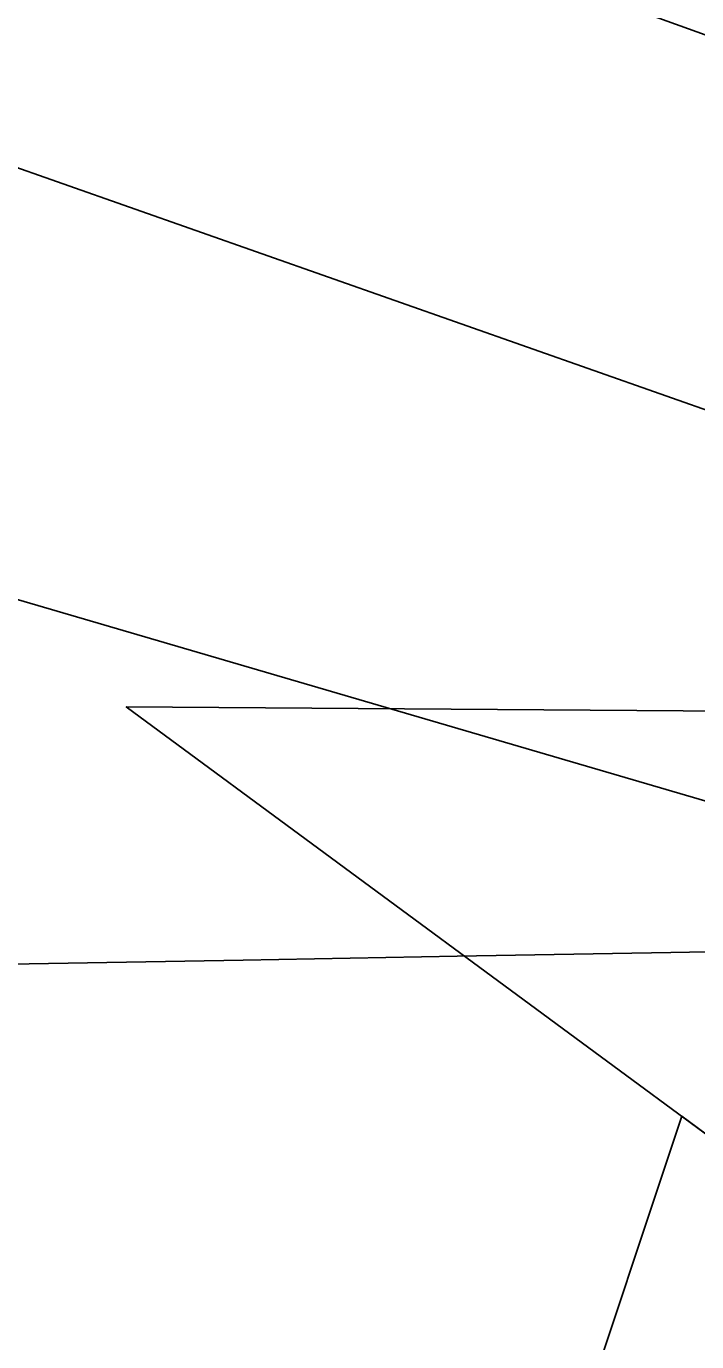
# Model space of a CAD drawing. Extents: x 3823584 to 3861785, y 301729 to 327625.
# Drawn here: x 3853251.6 to 3853316.6, y 319629 to 319756.6 of the extents above; entities that cross this region are included whole.
import ezdxf

# ---------------------------------------------------------------- set-up
doc = ezdxf.new("R2010")
doc.units = 0
for name, color, linetype in [('V-CHAN-NAID', 7, 'Continuous'), ('V-GRID-MAJR', 7, 'Continuous'), ('V-RIVR-EDGE', 7, 'Continuous'), ('V-TOPO-DPTH', 7, 'Continuous'), ('V-TOPO-MINR', 7, 'Continuous')]:
    doc.layers.add(name, color=color, linetype=linetype)

msp = doc.modelspace()

# ---------------------------------------------------------------- linework, layer by layer
at = {"layer": 'V-CHAN-NAID'}
msp.add_lwpolyline([(3853337.81, 319690.064), (3853261.319, 319690.606), (3853322.884, 319645.207)], dxfattribs=at)
msp.add_lwpolyline([(3853356.244, 319631.936), (3853294.041, 319587.414), (3853315.167, 319650.897), (3853322.884, 319645.207), (3853323.519, 319644.243), (3853324.9020000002, 319642.384), (3853326.115, 319640.968), (3853327.5810000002, 319639.465), (3853328.97, 319638.214), (3853330.424, 319637.058), (3853331.827, 319636.071), (3853333.505, 319635.03500000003), (3853335.219, 319634.124), (3853337.0100000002, 319633.313), (3853338.4560000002, 319632.757), (3853340.0840000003, 319632.228), (3853342.31, 319631.664), (3853343.842, 319631.377), (3853345.867, 319631.12), (3853347.404, 319631.016), (3853349.265, 319630.994), (3853350.954, 319631.072), (3853352.664, 319631.248), (3853354.566, 319631.559)], close=True, dxfattribs=at)
at = {"layer": 'V-GRID-MAJR'}
msp.add_spline([(3827642.978, 319275.864), (3832951.406, 319355.783), (3838259.823, 319436.473), (3843568.228, 319517.936), (3848876.6210000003, 319600.17), (3854185.002, 319683.177), (3859493.3710000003, 319766.956), (3859493.372, 319766.956)], degree=3, dxfattribs=at)
at = {"layer": 'V-RIVR-EDGE'}
msp.add_spline([(3842841.53946351, 321100.2444347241), (3842868.291653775, 321083.9189782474), (3842887.6892579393, 321072.7014419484), (3842926.4988761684, 321056.09393629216), (3842950.7443803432, 321041.4649776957), (3842972.070096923, 321024.41507115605), (3842988.05147549, 321006.4071125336), (3843009.861621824, 320988.87037459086), (3843033.1286598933, 320971.33003417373), (3843055.431641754, 320956.7058788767), (3843078.7166921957, 320946.44999713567), (3843098.1263046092, 320940.08876662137), (3843142.744276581, 320915.69676181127), (3843156.320317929, 320906.9217883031), (3843166.981374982, 320897.6683891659), (3843193.6586345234, 320884.49031818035), (3843216.4556527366, 320873.2643761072), (3843237.304144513, 320859.61508444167), (3843254.7616280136, 320849.3736125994), (3843280.4712288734, 320837.65483499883), (3843294.0472702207, 320828.8798614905), (3843315.3825934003, 320815.7149995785), (3843374.5466670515, 320782.0599890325), (3843408.0191522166, 320767.4082147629), (3843439.065886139, 320753.73370577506), (3843485.1407498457, 320729.33809849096), (3843531.7072482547, 320707.3694432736), (3843569.0611755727, 320691.25117067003), (3843614.173183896, 320670.25737908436), (3843636.4845715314, 320659.0326378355), (3843664.610317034, 320642.45155032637), (3843700.9725691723, 320618.07995953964), (3843732.4905237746, 320598.57668278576), (3843761.5983378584, 320586.3638688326), (3843794.592397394, 320574.6270788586), (3843841.175707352, 320559.4572517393), (3843869.317063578, 320549.1893617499), (3843895.9979255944, 320537.4681824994), (3843934.800338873, 320517.9468933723), (3843983.776977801, 320488.68777535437), (3844036.6422638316, 320460.87594247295), (3844067.6974035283, 320450.60084753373), (3844099.230968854, 320437.41076829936), (3844147.2567606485, 320416.40977176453), (3844198.681966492, 320395.40036945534), (3844231.6640177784, 320378.80727369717), (3844260.7694302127, 320365.6231985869), (3844285.498163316, 320350.0217780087), (3844318.4718088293, 320330.0292682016), (3844340.7783931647, 320316.86200464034), (3844370.3634320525, 320301.2485758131), (3844413.0508899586, 320281.71768008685), (3844464.954521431, 320257.79329348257), (3844507.6347743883, 320235.34861428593), (3844559.533602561, 320209.4817053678), (3844611.925266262, 320186.5273790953), (3844641.5175100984, 320173.82773373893), (3844659.969070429, 320172.8108412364), (3844685.6966836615, 320168.37652231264), (3844698.8027051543, 320165.9159471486), (3844709.9638026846, 320162.48891412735), (3844717.7302894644, 320161.0128091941), (3844736.1746448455, 320157.0821332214), (3844761.8926514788, 320148.76276966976), (3844788.5771159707, 320138.49848215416), (3844802.1519564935, 320129.2378780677), (3844822.9884400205, 320110.732280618), (3844840.4399193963, 320098.0626558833), (3844854.9896235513, 320090.25654188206), (3844877.313019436, 320083.88810641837), (3844898.18072441, 320078.0089040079), (3844924.8844020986, 320075.51470574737), (3844948.1754566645, 320067.6869768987), (3844995.2407947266, 320051.0590572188), (3845092.7384626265, 320004.68278646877), (3845127.184610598, 319990.9998717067), (3845178.6014106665, 319966.59105534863), (3845233.9044561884, 319942.65826297), (3845254.287731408, 319937.2658919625), (3845267.870977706, 319931.4047019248), (3845279.993729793, 319924.09022262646), (3845291.1224050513, 319907.55116398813), (3845303.7043695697, 319889.5516111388), (3845313.880996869, 319880.7850434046), (3845344.425288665, 319860.31290714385), (3845386.1330796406, 319837.3849990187), (3845433.1780036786, 319812.50135950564), (3845466.1672599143, 319798.82204721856), (3845499.6433475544, 319785.6271646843), (3845540.393086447, 319768.0435945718), (3845605.4003377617, 319740.68737164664), (3845645.6500361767, 319717.2774354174), (3845675.7339147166, 319707.00474212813), (3845744.625009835, 319679.1532820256), (3845798.473565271, 319656.1953532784), (3845841.1718306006, 319641.0351327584), (3845897.9365711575, 319619.04126021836), (3845920.2491596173, 319608.302149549), (3845955.660564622, 319592.1886802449), (3845983.317491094, 319582.40762165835), (3846002.7283043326, 319576.5320217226), (3846033.7846448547, 319566.7425573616), (3846064.358957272, 319558.41118556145), (3846131.303927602, 319529.1076370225), (3846195.8315524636, 319504.1807678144), (3846263.751386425, 319476.3317093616), (3846288.980160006, 319466.5566548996), (3846319.068841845, 319458.2264839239), (3846370.0132204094, 319439.16080475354), (3846428.2480617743, 319422.5052661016), (3846482.097818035, 319400.03296793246), (3846515.073865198, 319381.01171928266), (3846564.070918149, 319360.0083210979), (3846597.555411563, 319350.21285261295), (3846665.495659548, 319330.61951399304), (3846718.3837612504, 319312.03466210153), (3846778.5491166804, 319290.5180143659), (3846834.3413952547, 319268.04091289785), (3846872.6737886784, 319254.834022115), (3846921.208026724, 319243.05880574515), (3847037.62727481, 319189.3512441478), (3847098.2818632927, 319169.290287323), (3847179.316124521, 319142.38006775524), (3847206.487420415, 319132.60020999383), (3847242.872488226, 319117.45560019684), (3847278.287495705, 319102.7990226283), (3847312.7192337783, 319083.288540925), (3847329.198251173, 319070.1356872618), (3847340.837774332, 319063.7936699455), (3847386.923445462, 319043.76873786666), (3847433.0175223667, 319027.1432198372), (3847490.7823438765, 319016.80207953), (3847613.538805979, 318972.79151877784), (3847679.0388928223, 318948.3478784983), (3847756.1893102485, 318921.9328961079), (3847807.621721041, 318903.8372772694), (3847852.2649103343, 318889.6435146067), (3847964.3663195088, 318857.31450588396), (3847994.445394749, 318845.09929028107), (3848035.6879691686, 318830.4283028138), (3848071.107779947, 318817.71424755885), (3848100.2227989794, 318808.4152170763), (3848132.7312279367, 318796.6796279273), (3848146.30366681, 318786.44776268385), (3848169.579110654, 318772.3068363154), (3848183.655192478, 318769.35822892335), (3848198.2241098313, 318769.32220417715), (3848227.38235856, 318777.5058745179), (3848252.6495585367, 318783.27099856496), (3848268.1897370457, 318783.23257216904), (3848285.6652329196, 318780.27555900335), (3848300.7029693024, 318773.4395053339), (3848320.582601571, 318760.7638764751), (3848336.5735867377, 318746.6409624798), (3848351.5861057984, 318729.6066666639), (3848359.334580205, 318720.84610305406), (3848374.8579471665, 318714.00884856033), (3848388.938832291, 318713.0027634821), (3848400.097528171, 318708.60446930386), (3848422.88854226, 318694.9503743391), (3848448.1281232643, 318689.5459950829), (3848489.3658943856, 318672.93248530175), (3848523.3252109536, 318658.7651407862), (3848566.5043035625, 318641.6611971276), (3848605.32112674, 318627.9674749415), (3848647.0541350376, 318615.2378089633), (3848684.418869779, 318603.4902115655), (3848723.2380946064, 318590.7677505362), (3848769.3333723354, 318574.627863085), (3848833.36816167, 318546.78841123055), (3848867.8143096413, 318533.1054964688), (3848904.6874096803, 318518.9309470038), (3848947.382072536, 318502.3138347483), (3849001.723463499, 318482.2684886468), (3849103.633835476, 318452.8784807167), (3849156.5315437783, 318438.1786734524), (3849190.018438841, 318429.3544661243), (3849235.138852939, 318411.7600885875), (3849274.432900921, 318394.6657515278), (3849315.1958488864, 318382.4241177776), (3849365.1857778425, 318370.15966835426), (3849404.0218142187, 318364.23603542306), (3849440.415287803, 318352.4908396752), (3849487.0034010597, 318339.26353486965), (3849538.9250449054, 318322.6236069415), (3849582.107739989, 318306.9765550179), (3849620.9257639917, 318293.7684634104), (3849669.9348251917, 318277.6213710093), (3849700.993567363, 318268.80316780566), (3849752.443990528, 318257.99200764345), (3849805.347702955, 318245.72035327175), (3849854.8556038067, 318234.9139964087), (3849902.416179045, 318222.16992053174), (3849946.5785410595, 318209.9198810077), (3850026.169119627, 318188.35520027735), (3850056.741030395, 318179.0525673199), (3850089.2530618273, 318168.7738699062), (3850137.2968659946, 318155.05733204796), (3850179.5155048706, 318142.3264652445), (3850231.4467553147, 318129.5715819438), (3850317.3289165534, 318099.249940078), (3850383.815875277, 318081.11709566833), (3850420.7045860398, 318073.25574372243), (3850467.790338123, 318064.8835438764), (3850492.5574976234, 318064.82230180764), (3850504.209029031, 318063.3365902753), (3850532.840819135, 318055.01002177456), (3850621.657177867, 318032.93689479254), (3850687.184883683, 318019.662757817), (3850711.45800683, 318016.20330252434), (3850744.9533076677, 318010.7785092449), (3850789.6109068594, 318002.4123135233), (3850833.787678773, 317995.98984094), (3850862.429075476, 317991.54831706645), (3850891.552500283, 317985.6487006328), (3850937.6561837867, 317972.90822723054), (3850986.173610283, 317954.3341827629), (3851054.5718698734, 317923.57014001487), (3851080.283872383, 317912.8226235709), (3851106.973140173, 317904.5008583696), (3851143.367814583, 317893.2412932), (3851177.3271311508, 317879.07394868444), (3851200.630193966, 317876.10252561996), (3851236.5656559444, 317875.52803400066), (3851266.1807154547, 317872.05536963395), (3851272.4951137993, 317872.52538948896), (3851284.1778666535, 317883.6660729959), (3851289.5258071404, 317886.0810168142), (3851297.785129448, 317887.51749452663), (3851306.0360459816, 317885.5545581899), (3851313.7953278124, 317881.164669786), (3851326.385698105, 317866.56453098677), (3851330.7455658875, 317862.183048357), (3851336.0802973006, 317859.2560558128), (3851351.621676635, 317859.7032599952), (3851365.6953568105, 317855.78339144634), (3851396.2684684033, 317846.9663890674), (3851418.1050328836, 317840.1135238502), (3851434.6044643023, 317835.21639002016), (3851457.903924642, 317830.78807522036), (3851490.914795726, 317825.8501133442), (3851530.7088841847, 317814.58214240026), (3851551.09576188, 317810.64666312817), (3851594.7784974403, 317800.8259773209), (3851617.5899255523, 317795.42760218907), (3851653.018142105, 317786.11296098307), (3851683.593655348, 317778.2672197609), (3851733.5859859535, 317766.9740314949), (3851760.7668884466, 317761.0792183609), (3851796.674731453, 317749.33522343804), (3851824.338862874, 317742.46794832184), (3851840.847900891, 317741.4558591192), (3851930.1594968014, 317723.26657593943), (3851979.6613935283, 317710.0320661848), (3852014.6051803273, 317701.204256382), (3852052.935172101, 317687.02610444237), (3852078.167548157, 317678.7079417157), (3852111.1700134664, 317670.3705657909), (3852145.6269688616, 317661.0583262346), (3852223.2906358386, 317645.8116463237), (3852251.450004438, 317642.8282150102), (3852298.5357565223, 317634.4560151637), (3852318.4346019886, 317629.5504755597), (3852350.9538383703, 317622.1855616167), (3852383.4742755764, 317615.30627825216), (3852407.2581656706, 317610.39113204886), (3852442.1995508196, 317600.5920610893), (3852460.642705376, 317596.17575453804), (3852492.1978855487, 317591.72702571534), (3852557.7243905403, 317577.96725816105), (3852588.790337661, 317572.0628384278), (3852639.745523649, 317557.3678344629), (3852677.11266004, 317546.59149822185), (3852709.146265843, 317539.22778510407), (3852778.0757873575, 317526.91650351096), (3852828.068117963, 317515.6233152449), (3852866.412519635, 317507.27273024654), (3852903.3000295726, 317498.92574772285), (3852971.2546874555, 317485.159976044), (3853029.49673377, 317471.41822086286), (3853053.775861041, 317470.3869184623), (3853067.863951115, 317472.2946168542), (3853084.859820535, 317471.76695740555), (3853119.3287841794, 317467.31102363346), (3853178.5661081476, 317463.27947837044), (3853226.6375312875, 317460.73244381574), (3853283.446702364, 317456.7069026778), (3853309.6647494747, 317454.213905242), (3853332.964209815, 317449.78559044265), (3853373.743969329, 317444.34278479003), (3853420.841729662, 317440.82689072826), (3853438.8148643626, 317442.72498252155), (3853449.504741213, 317445.12671726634), (3853457.2772321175, 317446.07876522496), (3853468.9311651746, 317445.5643148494), (3853484.4677412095, 317444.06899671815), (3853505.8234784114, 317439.15985463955), (3853578.1187908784, 317413.242511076), (3853649.4320347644, 317382.9568939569), (3853665.4518397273, 317380.48911384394), (3853691.668686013, 317377.5104858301), (3853715.9334033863, 317370.65161648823), (3853745.037614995, 317356.98191079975), (3853758.626865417, 317353.5488736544), (3853777.0808273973, 317353.5032423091), (3853792.137776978, 317354.43727789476), (3853804.762971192, 317353.92042586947), (3853814.9564100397, 317351.9526862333), (3853825.1474472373, 317349.0136854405), (3853833.8719861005, 317342.19324249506), (3853838.212640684, 317330.0416706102), (3853842.542487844, 317313.5194235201), (3853842.5172705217, 317303.32118137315), (3853841.0279565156, 317290.21275823), (3853837.1068871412, 317275.6534474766), (3853833.185817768, 317261.09413672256), (3853832.6893797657, 317256.7246623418), (3853833.167805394, 317253.8096780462), (3853842.870810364, 317249.90061692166), (3853850.6445020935, 317251.3382954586), (3853861.83201777, 317258.59513516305), (3853874.481228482, 317267.79089470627), (3853878.8687152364, 317274.57891538), (3853885.7143755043, 317293.5016963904), (3853891.570762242, 317305.14242037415), (3853902.7642820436, 317314.8274129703), (3853910.5427770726, 317318.20761382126), (3853925.6009274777, 317319.62727998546), (3853947.935130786, 317317.6295197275), (3853964.9201927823, 317312.7311850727), (3853976.0704828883, 317304.93347684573), (3853977.033338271, 317301.53166114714), (3853977.0189283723, 317295.7040942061), (3853962.849182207, 317260.7735164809), (3853962.359949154, 317259.3178255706), (3853973.5186450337, 317254.9195313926), (3853974.4923078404, 317255.88839089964), (3853985.220611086, 317273.8303041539), (3853996.4213358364, 317286.4290802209), (3854006.1459556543, 317291.2613695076), (3854013.9208482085, 317293.18467862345), (3854024.119090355, 317293.1594613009), (3854039.1688349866, 317291.17971341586), (3854062.4682953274, 317286.75139861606), (3854090.128824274, 317278.4272317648), (3854103.2264399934, 317272.56724255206), (3854117.7833490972, 317267.67491202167), (3854137.6785920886, 317261.31248068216), (3854149.322918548, 317256.9129856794), (3854160.4900202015, 317255.91410555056), (3854172.621178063, 317251.99904030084), (3854187.6697218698, 317249.5336618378), (3854208.5398284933, 317244.62572058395), (3854239.6033739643, 317237.7500396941), (3854270.188493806, 317233.78934309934), (3854295.444886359, 317235.18379194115), (3854316.8030252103, 317231.2459110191), (3854345.9240483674, 317224.3750334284), (3854376.4959591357, 317215.0724004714), (3854404.636114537, 317204.31887990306), (3854422.5744253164, 317192.13368492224), (3854456.0409063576, 317175.05375776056), (3854479.324755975, 317164.3122454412), (3854512.3248196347, 317155.0036083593), (3854552.605739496, 317144.22006716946), (3854583.670485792, 317137.8300168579), (3854607.929199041, 317128.5429946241), (3854626.3675502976, 317122.18416575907), (3854651.128705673, 317119.69477079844), (3854669.097037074, 317119.65034027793), (3854682.204259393, 317117.6753956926), (3854697.7324296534, 317112.78066351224), (3854731.213320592, 317101.5283032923), (3854780.705610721, 317084.4087489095), (3854814.6769355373, 317075.0977101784), (3854853.496160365, 317062.3752491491), (3854876.79922318, 317059.4038260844), (3854908.365210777, 317059.32577246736), (3854930.205377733, 317053.9297989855), (3854954.4652918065, 317045.12840733), (3854992.79768523, 317031.92151654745), (3855018.5204951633, 317025.54467530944), (3855045.212164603, 317018.1941712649), (3855069.962512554, 317011.33410109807), (3855098.5943026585, 317003.0075325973), (3855144.6847770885, 316984.92512283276), (3855179.121318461, 316967.3571634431), (3855201.4303044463, 316955.1611610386), (3855224.730965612, 316951.2184768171), (3855238.815453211, 316951.669283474), (3855266.4951953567, 316951.1152058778), (3855288.8245953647, 316947.17492330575), (3855307.2653482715, 316941.787355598), (3855334.4402466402, 316933.4643895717), (3855365.9786152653, 316922.2168326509), (3855391.699023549, 316914.8687302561), (3855424.225464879, 316910.41759978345), (3855463.0723086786, 316908.8646420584), (3855500.9382847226, 316903.42904135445), (3855550.927012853, 316890.6789613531), (3855585.3827674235, 316880.88109121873), (3855613.0384930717, 316870.6144020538), (3855645.0540865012, 316855.9662302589), (3855692.1110187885, 316835.93889653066), (3855730.429002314, 316816.904438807), (3855763.902688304, 316802.73829511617), (3855794.4721974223, 316792.4644010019), (3855845.9178172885, 316779.71071852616), (3855892.0178983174, 316765.5133533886), (3855946.353285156, 316743.03985439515), (3855993.3886025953, 316714.271170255), (3856071.467051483, 316670.3710853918), (3856089.417370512, 316663.0421961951), (3856107.8605250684, 316658.62588964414), (3856121.4389680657, 316650.8221772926), (3856142.287459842, 316637.172885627), (3856156.3551358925, 316630.8248641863), (3856184.4868855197, 316616.671929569), (3856216.019250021, 316602.9962197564), (3856256.2893624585, 316587.8420033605), (3856306.7565162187, 316572.1769390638), (3856351.4105129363, 316562.35385160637), (3856435.853794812, 316539.3202708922), (3856494.089837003, 316523.15036281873), (3856538.2509981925, 316510.41469271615), (3856585.8007660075, 316493.2999416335), (3856618.30559249, 316480.1074607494), (3856653.2433751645, 316468.8514980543), (3856673.1434214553, 316464.4315890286), (3856704.208167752, 316458.0415387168), (3856732.3543272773, 316449.71617104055), (3856785.735264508, 316434.0439017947), (3856807.5790339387, 316430.10482004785), (3856837.672519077, 316423.717171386), (3856870.1773455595, 316410.5246905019), (3856899.7779951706, 316401.22445919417), (3856934.7157778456, 316389.9684964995), (3857040.986017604, 316356.1970059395), (3857080.2824672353, 316340.07393003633), (3857124.9136482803, 316321.0238615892), (3857148.672321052, 316305.9104732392), (3857160.2926310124, 316291.798366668), (3857170.934474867, 316274.77487827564), (3857176.229579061, 316255.82207664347), (3857179.0713130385, 316226.6770369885), (3857180.5161965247, 316221.8171287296), (3857182.4335015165, 316211.6140832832), (3857188.7370924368, 316207.7134279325), (3857198.9353345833, 316207.6882106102), (3857203.8012469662, 316211.56124698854), (3857208.6587535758, 316212.03486931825), (3857222.246803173, 316208.11620159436), (3857260.0803569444, 316189.568575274), (3857281.900109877, 316175.9168819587), (3857296.9330429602, 316167.13830597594), (3857323.6030975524, 316151.0464515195), (3857337.1983520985, 316150.0415672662), (3857353.2241611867, 316150.0019400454), (3857380.4374859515, 316157.21915252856), (3857385.3045991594, 316161.5778194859), (3857386.299876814, 316171.2880294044), (3857386.817929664, 316184.398854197), (3857392.679119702, 316197.9821004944), (3857402.406141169, 316203.7856509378), (3857414.5541105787, 316206.6694137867), (3857433.006871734, 316206.1381518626), (3857452.4164841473, 316199.77692134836), (3857489.2991907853, 316189.4874165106), (3857539.773549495, 316176.73613568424), (3857578.1215536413, 316169.8424424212), (3857601.4186123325, 316164.4428664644), (3857617.912039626, 316157.11757974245), (3857635.84914958, 316144.44675418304), (3857650.8472587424, 316121.58489142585), (3857656.6303951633, 316103.6021501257), (3857659.017720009, 316087.08470633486)], degree=3, dxfattribs=at)
at = {"layer": 'V-TOPO-DPTH'}
for points in [[(3852146.9078168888, 320155.329896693), (3852253.314323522, 320123.34339171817), (3852359.413049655, 320090.3894141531), (3852465.0501050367, 320055.9842277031), (3852570.379379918, 320020.61156866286), (3852745.47240512, 319960.4716132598), (3852763.8322293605, 319954.1340145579), (3852782.1789705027, 319947.75894940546), (3852800.506086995, 319941.3276845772), (3852818.820120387, 319934.85895329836), (3852929.657172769, 319895.51886424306), (3853003.332821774, 319869.2217373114), (3853076.9456752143, 319842.7509478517), (3853150.4643353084, 319816.0196645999), (3853720.862897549, 319610.2937612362), (3853749.921632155, 319601.9033826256), (3853779.0509300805, 319593.772468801), (3853808.2860729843, 319586.03075215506), (3853837.591779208, 319578.54850029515), (3854501.134666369, 319413.84006729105)], [(3854501.134666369, 319413.84006729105), (3853837.591779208, 319578.54850029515), (3853808.2860729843, 319586.03075215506), (3853779.0509300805, 319593.772468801), (3853749.921632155, 319601.9033826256), (3853720.862897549, 319610.2937612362), (3853150.4643353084, 319816.0196645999), (3853076.9456752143, 319842.7509478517), (3853003.332821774, 319869.2217373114), (3852929.657172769, 319895.51886424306), (3852818.820120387, 319934.85895329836), (3852800.506086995, 319941.3276845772), (3852782.1789705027, 319947.75894940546), (3852763.8322293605, 319954.1340145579), (3852745.47240512, 319960.4716132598), (3852570.379379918, 320020.61156866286), (3852465.0501050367, 320055.9842277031), (3852359.413049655, 320090.3894141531), (3852253.314323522, 320123.34339171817), (3852146.9078168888, 320155.329896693)], [(3854303.2918910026, 319413.36694818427), (3853679.890771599, 319576.31709295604), (3853665.3876107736, 319580.167398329), (3853650.904750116, 319584.09150652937), (3853636.452339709, 319588.12631897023), (3853622.020229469, 319592.2349342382), (3853094.006585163, 319746.9479176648), (3852982.963291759, 319780.65268358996), (3852794.2554336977, 319838.4227665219), (3852776.254390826, 319843.74507236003), (3852758.190425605, 319848.83559688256), (3852740.032076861, 319853.5784494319), (3852721.8108057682, 319858.0895206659), (3852438.0029033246, 319925.46775817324), (3852346.242030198, 319946.68622140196), (3852254.3254533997, 319967.18683209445), (3852162.1753210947, 319986.6106639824)], [(3852162.1753210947, 319986.6106639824), (3852254.3254533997, 319967.18683209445), (3852346.242030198, 319946.68622140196), (3852438.0029033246, 319925.46775817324), (3852721.8108057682, 319858.0895206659), (3852740.032076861, 319853.5784494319), (3852758.190425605, 319848.83559688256), (3852776.254390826, 319843.74507236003), (3852794.2554336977, 319838.4227665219), (3852982.963291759, 319780.65268358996), (3853094.006585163, 319746.9479176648), (3853622.020229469, 319592.2349342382), (3853636.452339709, 319588.12631897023), (3853650.904750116, 319584.09150652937), (3853665.3876107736, 319580.167398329), (3853679.890771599, 319576.31709295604), (3854303.2918910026, 319413.36694818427)]]:
    msp.add_lwpolyline(points, dxfattribs=at)
at = {"layer": 'V-TOPO-MINR'}
for points in [[(3854501.134666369, 319413.84006729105), (3853837.591779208, 319578.54850029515), (3853808.2860729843, 319586.03075215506), (3853779.0509300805, 319593.772468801), (3853749.921632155, 319601.9033826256), (3853720.862897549, 319610.2937612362), (3853150.4643353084, 319816.0196645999), (3853076.9456752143, 319842.7509478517), (3853003.332821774, 319869.2217373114), (3852929.657172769, 319895.51886424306), (3852818.820120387, 319934.85895329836), (3852800.506086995, 319941.3276845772), (3852782.1789705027, 319947.75894940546), (3852763.8322293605, 319954.1340145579), (3852745.47240512, 319960.4716132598), (3852570.379379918, 320020.61156866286), (3852465.0501050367, 320055.9842277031), (3852359.413049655, 320090.3894141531), (3852253.314323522, 320123.34339171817), (3852146.9078168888, 320155.329896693)], [(3854123.6308651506, 319479.6543739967), (3853667.8290647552, 319597.49238145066), (3853661.73506026, 319599.09894721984), (3853655.6517171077, 319600.7441993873), (3853649.5843659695, 319602.4474811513), (3852913.558374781, 319861.64876662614), (3852894.747326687, 319868.6354412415), (3852875.946312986, 319875.6489273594), (3852857.160350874, 319882.70263073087), (3852838.3844231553, 319889.78314560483), (3852814.2355810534, 319898.91934389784), (3852807.5374519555, 319901.44071733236), (3852800.8337919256, 319903.94722297), (3852794.121835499, 319906.4314269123), (3852787.4043481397, 319908.9007630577), (3852777.5531881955, 319912.50345367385), (3852775.7563489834, 319913.1581239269), (3852772.159014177, 319914.4573404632), (3852770.3585185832, 319915.10188674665), (3852280.235670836, 320089.8907685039), (3852222.251037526, 320110.0366544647), (3852164.0589696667, 320129.5466296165)], [(3854303.2918910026, 319413.36694818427), (3853679.890771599, 319576.31709295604), (3853665.3876107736, 319580.167398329), (3853650.904750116, 319584.09150652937), (3853636.452339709, 319588.12631897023), (3853622.020229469, 319592.2349342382), (3853094.006585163, 319746.9479176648), (3852982.963291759, 319780.65268358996), (3852794.2554336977, 319838.4227665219), (3852776.254390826, 319843.74507236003), (3852758.190425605, 319848.83559688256), (3852740.032076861, 319853.5784494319), (3852721.8108057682, 319858.0895206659), (3852438.0029033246, 319925.46775817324), (3852346.242030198, 319946.68622140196), (3852254.3254533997, 319967.18683209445), (3852162.1753210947, 319986.6106639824)]]:
    msp.add_lwpolyline(points, dxfattribs=at)

doc.saveas('drawing.dxf')
